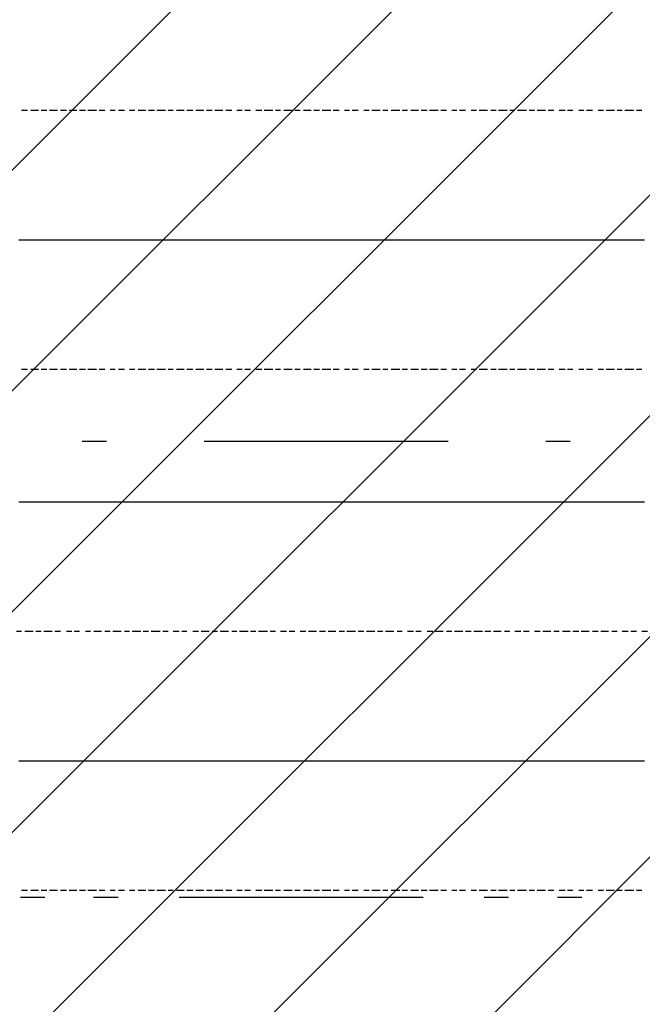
# Model space of a CAD drawing. Extents: x 997 to 109698, y 921 to 94021.
# Tile 339 of 656: x 10578 to 11534, y 46864 to 48378. Entities that reach past the tile are written whole.
import ezdxf

# ---------------------------------------------------------------- set-up
doc = ezdxf.new("R2010")
doc.units = 0
doc.header["$MEASUREMENT"] = 0
for name, color, linetype in [('12', 7, 'CONTINUOUS'), ('28', 7, 'CONTINUOUS'), ('40', 7, 'CONTINUOUS')]:
    doc.layers.add(name, color=color, linetype=linetype)

msp = doc.modelspace()

# ---------------------------------------------------------------- linework, layer by layer
at = {"layer": '12', "color": 1}
for p, q in [((10580.630503, 48238.563401), (10589.630503, 48238.563401)), ((10594.630503, 48238.563401), (10606.630503, 48238.563401)), ((10610.630503, 48238.563401), (10619.630503, 48238.563401)), ((10623.630503, 48238.563401), (10635.630503, 48238.563401)), ((10640.630503, 48238.563401), (10649.630503, 48238.563401)), ((10653.630503, 48238.563401), (10665.630503, 48238.563401)), ((10669.630503, 48238.563401), (10678.630503, 48238.563401)), ((10682.630503, 48238.563401), (10695.630503, 48238.563401)), ((10699.630503, 48238.563401), (10708.630503, 48238.563401)), ((10716.630503, 48238.563401), (10724.630503, 48238.563401)), ((10729.630503, 48238.563401), (10738.630503, 48238.563401)), ((10746.630503, 48238.563401), (10754.630503, 48238.563401)), ((10759.630503, 48238.563401), (10771.630503, 48238.563401)), ((10775.630503, 48238.563401), (10784.630503, 48238.563401)), ((10788.630503, 48238.563401), (10801.630503, 48238.563401)), ((10805.630503, 48238.563401), (10813.630503, 48238.563401)), ((10818.630503, 48238.563401), (10830.630503, 48238.563401)), ((10834.630503, 48238.563401), (10843.630503, 48238.563401)), ((10848.630503, 48238.563401), (10860.630503, 48238.563401)), ((10864.630503, 48238.563401), (10873.630503, 48238.563401)), ((10877.630503, 48238.563401), (10889.630503, 48238.563401)), ((10894.630503, 48238.563401), (10903.630503, 48238.563401)), ((10911.630503, 48238.563401), (10919.630503, 48238.563401)), ((10923.630503, 48238.563401), (10932.630503, 48238.563401)), ((10940.630503, 48238.563401), (10949.630503, 48238.563401)), ((10953.630503, 48238.563401), (10966.630503, 48238.563401)), ((10970.630503, 48238.563401), (10978.630503, 48238.563401)), ((10983.630503, 48238.563401), (10996.630503, 48238.563401)), ((11000.630503, 48238.563401), (11008.630503, 48238.563401)), ((11013.630503, 48238.563401), (11025.630503, 48238.563401)), ((11029.630503, 48238.563401), (11038.630503, 48238.563401)), ((11042.630503, 48238.563401), (11055.630503, 48238.563401)), ((11059.630503, 48238.563401), (11068.630503, 48238.563401)), ((11076.630503, 48238.563401), (11084.630503, 48238.563401)), ((11088.630503, 48238.563401), (11097.630503, 48238.563401)), ((11106.630503, 48238.563401), (11114.630503, 48238.563401)), ((11118.630503, 48238.563401), (11131.630503, 48238.563401)), ((11135.630503, 48238.563401), (11143.630503, 48238.563401)), ((11148.630503, 48238.563401), (11161.630503, 48238.563401)), ((11165.630503, 48238.563401), (11173.630503, 48238.563401)), ((11178.630503, 48238.563401), (11190.630503, 48238.563401)), ((11194.630503, 48238.563401), (11203.630503, 48238.563401)), ((11207.630503, 48238.563401), (11220.630503, 48238.563401)), ((11224.630503, 48238.563401), (11233.630503, 48238.563401)), ((11241.630503, 48238.563401), (11249.630503, 48238.563401)), ((11253.630503, 48238.563401), (11262.630503, 48238.563401)), ((11271.630503, 48238.563401), (11279.630503, 48238.563401)), ((11283.630503, 48238.563401), (11296.630503, 48238.563401)), ((11301.630503, 48238.563401), (11309.630503, 48238.563401)), ((11313.630503, 48238.563401), (11326.630503, 48238.563401)), ((11330.630503, 48238.563401), (11338.630503, 48238.563401)), ((11342.630503, 48238.563401), (11356.630503, 48238.563401)), ((11360.630503, 48238.563401), (11368.630503, 48238.563401)), ((11372.630503, 48238.563401), (11385.630503, 48238.563401)), ((11389.630503, 48238.563401), (11398.630503, 48238.563401)), ((11406.630503, 48238.563401), (11415.630503, 48238.563401)), ((11419.630503, 48238.563401), (11427.630503, 48238.563401)), ((11436.630503, 48238.563401), (11444.630503, 48238.563401)), ((11448.630503, 48238.563401), (11457.630503, 48238.563401)), ((11466.630503, 48238.563401), (11474.630503, 48238.563401)), ((11478.630503, 48238.563401), (11491.630503, 48238.563401)), ((11495.630503, 48238.563401), (11503.630503, 48238.563401)), ((11507.630503, 48238.563401), (11521.630503, 48238.563401)), ((11525.630503, 48238.563401), (11533.630503, 48238.563401)), ((10580.630503, 47840.563401), (10589.630503, 47840.563401)), ((10594.630503, 47840.563401), (10606.630503, 47840.563401)), ((10610.630503, 47840.563401), (10619.630503, 47840.563401)), ((10623.630503, 47840.563401), (10635.630503, 47840.563401)), ((10640.630503, 47840.563401), (10649.630503, 47840.563401)), ((10653.630503, 47840.563401), (10665.630503, 47840.563401)), ((10669.630503, 47840.563401), (10678.630503, 47840.563401)), ((10682.630503, 47840.563401), (10695.630503, 47840.563401)), ((10699.630503, 47840.563401), (10708.630503, 47840.563401)), ((10716.630503, 47840.563401), (10724.630503, 47840.563401)), ((10729.630503, 47840.563401), (10738.630503, 47840.563401)), ((10746.630503, 47840.563401), (10754.630503, 47840.563401)), ((10759.630503, 47840.563401), (10771.630503, 47840.563401)), ((10775.630503, 47840.563401), (10784.630503, 47840.563401)), ((10788.630503, 47840.563401), (10801.630503, 47840.563401)), ((10805.630503, 47840.563401), (10813.630503, 47840.563401)), ((10818.630503, 47840.563401), (10830.630503, 47840.563401)), ((10834.630503, 47840.563401), (10843.630503, 47840.563401)), ((10848.630503, 47840.563401), (10860.630503, 47840.563401)), ((10864.630503, 47840.563401), (10873.630503, 47840.563401)), ((10877.630503, 47840.563401), (10889.630503, 47840.563401)), ((10894.630503, 47840.563401), (10903.630503, 47840.563401)), ((10911.630503, 47840.563401), (10919.630503, 47840.563401)), ((10923.630503, 47840.563401), (10932.630503, 47840.563401)), ((10940.630503, 47840.563401), (10949.630503, 47840.563401)), ((10953.630503, 47840.563401), (10966.630503, 47840.563401)), ((10970.630503, 47840.563401), (10978.630503, 47840.563401)), ((10983.630503, 47840.563401), (10996.630503, 47840.563401)), ((11000.630503, 47840.563401), (11008.630503, 47840.563401)), ((11013.630503, 47840.563401), (11025.630503, 47840.563401)), ((11029.630503, 47840.563401), (11038.630503, 47840.563401)), ((11042.630503, 47840.563401), (11055.630503, 47840.563401)), ((11059.630503, 47840.563401), (11068.630503, 47840.563401)), ((11076.630503, 47840.563401), (11084.630503, 47840.563401)), ((11088.630503, 47840.563401), (11097.630503, 47840.563401)), ((11106.630503, 47840.563401), (11114.630503, 47840.563401)), ((11118.630503, 47840.563401), (11131.630503, 47840.563401)), ((11135.630503, 47840.563401), (11143.630503, 47840.563401)), ((11148.630503, 47840.563401), (11161.630503, 47840.563401)), ((11165.630503, 47840.563401), (11173.630503, 47840.563401)), ((11178.630503, 47840.563401), (11190.630503, 47840.563401)), ((11194.630503, 47840.563401), (11203.630503, 47840.563401)), ((11207.630503, 47840.563401), (11220.630503, 47840.563401)), ((11224.630503, 47840.563401), (11233.630503, 47840.563401)), ((11241.630503, 47840.563401), (11249.630503, 47840.563401)), ((11253.630503, 47840.563401), (11262.630503, 47840.563401)), ((11271.630503, 47840.563401), (11279.630503, 47840.563401)), ((11283.630503, 47840.563401), (11296.630503, 47840.563401)), ((11301.630503, 47840.563401), (11309.630503, 47840.563401)), ((11313.630503, 47840.563401), (11326.630503, 47840.563401)), ((11330.630503, 47840.563401), (11338.630503, 47840.563401)), ((11342.630503, 47840.563401), (11356.630503, 47840.563401)), ((11360.630503, 47840.563401), (11368.630503, 47840.563401)), ((11372.630503, 47840.563401), (11385.630503, 47840.563401)), ((11389.630503, 47840.563401), (11398.630503, 47840.563401)), ((11406.630503, 47840.563401), (11415.630503, 47840.563401)), ((11419.630503, 47840.563401), (11427.630503, 47840.563401)), ((11436.630503, 47840.563401), (11444.630503, 47840.563401)), ((11448.630503, 47840.563401), (11457.630503, 47840.563401)), ((11466.630503, 47840.563401), (11474.630503, 47840.563401)), ((11478.630503, 47840.563401), (11491.630503, 47840.563401)), ((11495.630503, 47840.563401), (11503.630503, 47840.563401)), ((11507.630503, 47840.563401), (11521.630503, 47840.563401)), ((11525.630503, 47840.563401), (11533.630503, 47840.563401)), ((10572.630503, 47437.563401), (10580.630503, 47437.563401)), ((10585.630503, 47437.563401), (10598.630503, 47437.563401)), ((10602.630503, 47437.563401), (10610.630503, 47437.563401)), ((10614.630503, 47437.563401), (10627.630503, 47437.563401)), ((10631.630503, 47437.563401), (10640.630503, 47437.563401)), ((10649.630503, 47437.563401), (10657.630503, 47437.563401)), ((10661.630503, 47437.563401), (10669.630503, 47437.563401)), ((10678.630503, 47437.563401), (10686.630503, 47437.563401)), ((10691.630503, 47437.563401), (10703.630503, 47437.563401)), ((10708.630503, 47437.563401), (10716.630503, 47437.563401)), ((10720.630503, 47437.563401), (10733.630503, 47437.563401)), ((10738.630503, 47437.563401), (10746.630503, 47437.563401)), ((10750.630503, 47437.563401), (10763.630503, 47437.563401)), ((10767.630503, 47437.563401), (10775.630503, 47437.563401)), ((10779.630503, 47437.563401), (10793.630503, 47437.563401)), ((10797.630503, 47437.563401), (10805.630503, 47437.563401)), ((10813.630503, 47437.563401), (10822.630503, 47437.563401)), ((10826.630503, 47437.563401), (10834.630503, 47437.563401)), ((10843.630503, 47437.563401), (10852.630503, 47437.563401)), ((10856.630503, 47437.563401), (10868.630503, 47437.563401)), ((10873.630503, 47437.563401), (10881.630503, 47437.563401)), ((10885.630503, 47437.563401), (10898.630503, 47437.563401)), ((10903.630503, 47437.563401), (10911.630503, 47437.563401)), ((10915.630503, 47437.563401), (10928.630503, 47437.563401)), ((10932.630503, 47437.563401), (10940.630503, 47437.563401)), ((10944.630503, 47437.563401), (10958.630503, 47437.563401)), ((10962.630503, 47437.563401), (10970.630503, 47437.563401)), ((10978.630503, 47437.563401), (10987.630503, 47437.563401)), ((10991.630503, 47437.563401), (11000.630503, 47437.563401)), ((11008.630503, 47437.563401), (11017.630503, 47437.563401)), ((11021.630503, 47437.563401), (11033.630503, 47437.563401)), ((11038.630503, 47437.563401), (11047.630503, 47437.563401)), ((11051.630503, 47437.563401), (11063.630503, 47437.563401)), ((11068.630503, 47437.563401), (11076.630503, 47437.563401)), ((11080.630503, 47437.563401), (11093.630503, 47437.563401)), ((11097.630503, 47437.563401), (11106.630503, 47437.563401)), ((11110.630503, 47437.563401), (11123.630503, 47437.563401)), ((11127.630503, 47437.563401), (11135.630503, 47437.563401)), ((11139.630503, 47437.563401), (11152.630503, 47437.563401)), ((11157.630503, 47437.563401), (11165.630503, 47437.563401)), ((11173.630503, 47437.563401), (11182.630503, 47437.563401)), ((11186.630503, 47437.563401), (11194.630503, 47437.563401)), ((11203.630503, 47437.563401), (11212.630503, 47437.563401)), ((11216.630503, 47437.563401), (11228.630503, 47437.563401)), ((11233.630503, 47437.563401), (11241.630503, 47437.563401)), ((11245.630503, 47437.563401), (11258.630503, 47437.563401)), ((11262.630503, 47437.563401), (11271.630503, 47437.563401)), ((11275.630503, 47437.563401), (11288.630503, 47437.563401)), ((11292.630503, 47437.563401), (11301.630503, 47437.563401)), ((11305.630503, 47437.563401), (11317.630503, 47437.563401)), ((11322.630503, 47437.563401), (11330.630503, 47437.563401)), ((11338.630503, 47437.563401), (11347.630503, 47437.563401)), ((11351.630503, 47437.563401), (11360.630503, 47437.563401)), ((11368.630503, 47437.563401), (11377.630503, 47437.563401)), ((11381.630503, 47437.563401), (11393.630503, 47437.563401)), ((11398.630503, 47437.563401), (11406.630503, 47437.563401)), ((11411.630503, 47437.563401), (11423.630503, 47437.563401)), ((11427.630503, 47437.563401), (11436.630503, 47437.563401)), ((11440.630503, 47437.563401), (11452.630503, 47437.563401)), ((11457.630503, 47437.563401), (11466.630503, 47437.563401)), ((11470.630503, 47437.563401), (11482.630503, 47437.563401)), ((11487.630503, 47437.563401), (11495.630503, 47437.563401)), ((11503.630503, 47437.563401), (11512.630503, 47437.563401)), ((11516.630503, 47437.563401), (11525.630503, 47437.563401)), ((11533.630503, 47437.563401), (11542.630503, 47437.563401)), ((10580.630503, 47039.563401), (10589.630503, 47039.563401)), ((10594.630503, 47039.563401), (10606.630503, 47039.563401)), ((10610.630503, 47039.563401), (10619.630503, 47039.563401)), ((10623.630503, 47039.563401), (10635.630503, 47039.563401)), ((10640.630503, 47039.563401), (10649.630503, 47039.563401)), ((10653.630503, 47039.563401), (10665.630503, 47039.563401)), ((10669.630503, 47039.563401), (10678.630503, 47039.563401)), ((10682.630503, 47039.563401), (10695.630503, 47039.563401)), ((10699.630503, 47039.563401), (10708.630503, 47039.563401)), ((10716.630503, 47039.563401), (10724.630503, 47039.563401)), ((10729.630503, 47039.563401), (10738.630503, 47039.563401)), ((10746.630503, 47039.563401), (10754.630503, 47039.563401)), ((10759.630503, 47039.563401), (10771.630503, 47039.563401)), ((10775.630503, 47039.563401), (10784.630503, 47039.563401)), ((10788.630503, 47039.563401), (10801.630503, 47039.563401)), ((10805.630503, 47039.563401), (10813.630503, 47039.563401)), ((10818.630503, 47039.563401), (10830.630503, 47039.563401)), ((10834.630503, 47039.563401), (10843.630503, 47039.563401)), ((10848.630503, 47039.563401), (10860.630503, 47039.563401)), ((10864.630503, 47039.563401), (10873.630503, 47039.563401)), ((10877.630503, 47039.563401), (10889.630503, 47039.563401)), ((10894.630503, 47039.563401), (10903.630503, 47039.563401)), ((10911.630503, 47039.563401), (10919.630503, 47039.563401)), ((10923.630503, 47039.563401), (10932.630503, 47039.563401)), ((10940.630503, 47039.563401), (10949.630503, 47039.563401)), ((10953.630503, 47039.563401), (10966.630503, 47039.563401)), ((10970.630503, 47039.563401), (10978.630503, 47039.563401)), ((10983.630503, 47039.563401), (10996.630503, 47039.563401)), ((11000.630503, 47039.563401), (11008.630503, 47039.563401)), ((11013.630503, 47039.563401), (11025.630503, 47039.563401)), ((11029.630503, 47039.563401), (11038.630503, 47039.563401)), ((11042.630503, 47039.563401), (11055.630503, 47039.563401)), ((11059.630503, 47039.563401), (11068.630503, 47039.563401)), ((11076.630503, 47039.563401), (11084.630503, 47039.563401)), ((11088.630503, 47039.563401), (11097.630503, 47039.563401)), ((11106.630503, 47039.563401), (11114.630503, 47039.563401)), ((11118.630503, 47039.563401), (11131.630503, 47039.563401)), ((11135.630503, 47039.563401), (11143.630503, 47039.563401)), ((11148.630503, 47039.563401), (11161.630503, 47039.563401)), ((11165.630503, 47039.563401), (11173.630503, 47039.563401)), ((11178.630503, 47039.563401), (11190.630503, 47039.563401)), ((11194.630503, 47039.563401), (11203.630503, 47039.563401)), ((11207.630503, 47039.563401), (11220.630503, 47039.563401)), ((11224.630503, 47039.563401), (11233.630503, 47039.563401)), ((11241.630503, 47039.563401), (11249.630503, 47039.563401)), ((11253.630503, 47039.563401), (11262.630503, 47039.563401)), ((11271.630503, 47039.563401), (11279.630503, 47039.563401)), ((11283.630503, 47039.563401), (11296.630503, 47039.563401)), ((11301.630503, 47039.563401), (11309.630503, 47039.563401)), ((11313.630503, 47039.563401), (11326.630503, 47039.563401)), ((11330.630503, 47039.563401), (11338.630503, 47039.563401)), ((11342.630503, 47039.563401), (11356.630503, 47039.563401)), ((11360.630503, 47039.563401), (11368.630503, 47039.563401)), ((11372.630503, 47039.563401), (11385.630503, 47039.563401)), ((11389.630503, 47039.563401), (11398.630503, 47039.563401)), ((11406.630503, 47039.563401), (11415.630503, 47039.563401)), ((11419.630503, 47039.563401), (11427.630503, 47039.563401)), ((11436.630503, 47039.563401), (11444.630503, 47039.563401)), ((11448.630503, 47039.563401), (11457.630503, 47039.563401)), ((11466.630503, 47039.563401), (11474.630503, 47039.563401)), ((11478.630503, 47039.563401), (11491.630503, 47039.563401)), ((11495.630503, 47039.563401), (11503.630503, 47039.563401)), ((11507.630503, 47039.563401), (11521.630503, 47039.563401)), ((11525.630503, 47039.563401), (11533.630503, 47039.563401))]:
    msp.add_line(p, q, dxfattribs=at)
at = {"layer": '12', "color": 5}
for p, q in [((10576.630503, 48039.563401), (10585.630503, 48039.563401)), ((10585.630503, 48039.563401), (10598.630503, 48039.563401)), ((10598.630503, 48039.563401), (10606.630503, 48039.563401)), ((10606.630503, 48039.563401), (10614.630503, 48039.563401)), ((10614.630503, 48039.563401), (10627.630503, 48039.563401)), ((10627.630503, 48039.563401), (10635.630503, 48039.563401)), ((10635.630503, 48039.563401), (10649.630503, 48039.563401)), ((10649.630503, 48039.563401), (10657.630503, 48039.563401)), ((10657.630503, 48039.563401), (10665.630503, 48039.563401)), ((10665.630503, 48039.563401), (10678.630503, 48039.563401)), ((10678.630503, 48039.563401), (10686.630503, 48039.563401)), ((10686.630503, 48039.563401), (10695.630503, 48039.563401)), ((10695.630503, 48039.563401), (10708.630503, 48039.563401)), ((10708.630503, 48039.563401), (10716.630503, 48039.563401)), ((10716.630503, 48039.563401), (10724.630503, 48039.563401)), ((10724.630503, 48039.563401), (10738.630503, 48039.563401)), ((10738.630503, 48039.563401), (10746.630503, 48039.563401)), ((10746.630503, 48039.563401), (10759.630503, 48039.563401)), ((10759.630503, 48039.563401), (10767.630503, 48039.563401)), ((10767.630503, 48039.563401), (10775.630503, 48039.563401)), ((10775.630503, 48039.563401), (10788.630503, 48039.563401)), ((10788.630503, 48039.563401), (10797.630503, 48039.563401)), ((10797.630503, 48039.563401), (10805.630503, 48039.563401)), ((10805.630503, 48039.563401), (10818.630503, 48039.563401)), ((10818.630503, 48039.563401), (10826.630503, 48039.563401)), ((10826.630503, 48039.563401), (10834.630503, 48039.563401)), ((10834.630503, 48039.563401), (10848.630503, 48039.563401)), ((10848.630503, 48039.563401), (10856.630503, 48039.563401)), ((10856.630503, 48039.563401), (10868.630503, 48039.563401)), ((10868.630503, 48039.563401), (10877.630503, 48039.563401)), ((10877.630503, 48039.563401), (10885.630503, 48039.563401)), ((10885.630503, 48039.563401), (10898.630503, 48039.563401)), ((10898.630503, 48039.563401), (10907.630503, 48039.563401)), ((10907.630503, 48039.563401), (10915.630503, 48039.563401)), ((10915.630503, 48039.563401), (10928.630503, 48039.563401)), ((10928.630503, 48039.563401), (10936.630503, 48039.563401)), ((10936.630503, 48039.563401), (10944.630503, 48039.563401)), ((10944.630503, 48039.563401), (10958.630503, 48039.563401)), ((10958.630503, 48039.563401), (10966.630503, 48039.563401)), ((10966.630503, 48039.563401), (10978.630503, 48039.563401)), ((10978.630503, 48039.563401), (10987.630503, 48039.563401)), ((10987.630503, 48039.563401), (10996.630503, 48039.563401)), ((10996.630503, 48039.563401), (11008.630503, 48039.563401)), ((11008.630503, 48039.563401), (11017.630503, 48039.563401)), ((11017.630503, 48039.563401), (11025.630503, 48039.563401)), ((11025.630503, 48039.563401), (11038.630503, 48039.563401)), ((11038.630503, 48039.563401), (11047.630503, 48039.563401)), ((11047.630503, 48039.563401), (11055.630503, 48039.563401)), ((11055.630503, 48039.563401), (11068.630503, 48039.563401)), ((11068.630503, 48039.563401), (11076.630503, 48039.563401)), ((11076.630503, 48039.563401), (11088.630503, 48039.563401)), ((11088.630503, 48039.563401), (11097.630503, 48039.563401)), ((11097.630503, 48039.563401), (11106.630503, 48039.563401)), ((11106.630503, 48039.563401), (11118.630503, 48039.563401)), ((11118.630503, 48039.563401), (11127.630503, 48039.563401)), ((11127.630503, 48039.563401), (11135.630503, 48039.563401)), ((11135.630503, 48039.563401), (11148.630503, 48039.563401)), ((11148.630503, 48039.563401), (11157.630503, 48039.563401)), ((11157.630503, 48039.563401), (11165.630503, 48039.563401)), ((11165.630503, 48039.563401), (11178.630503, 48039.563401)), ((11178.630503, 48039.563401), (11186.630503, 48039.563401)), ((11186.630503, 48039.563401), (11194.630503, 48039.563401)), ((11194.630503, 48039.563401), (11207.630503, 48039.563401)), ((11207.630503, 48039.563401), (11216.630503, 48039.563401)), ((11216.630503, 48039.563401), (11228.630503, 48039.563401)), ((11228.630503, 48039.563401), (11237.630503, 48039.563401)), ((11237.630503, 48039.563401), (11245.630503, 48039.563401)), ((11245.630503, 48039.563401), (11258.630503, 48039.563401)), ((11258.630503, 48039.563401), (11267.630503, 48039.563401)), ((11267.630503, 48039.563401), (11275.630503, 48039.563401)), ((11275.630503, 48039.563401), (11288.630503, 48039.563401)), ((11288.630503, 48039.563401), (11296.630503, 48039.563401)), ((11296.630503, 48039.563401), (11305.630503, 48039.563401)), ((11305.630503, 48039.563401), (11317.630503, 48039.563401)), ((11317.630503, 48039.563401), (11326.630503, 48039.563401)), ((11326.630503, 48039.563401), (11338.630503, 48039.563401)), ((11338.630503, 48039.563401), (11347.630503, 48039.563401)), ((11347.630503, 48039.563401), (11356.630503, 48039.563401)), ((11356.630503, 48039.563401), (11368.630503, 48039.563401)), ((11368.630503, 48039.563401), (11377.630503, 48039.563401)), ((11377.630503, 48039.563401), (11385.630503, 48039.563401)), ((11385.630503, 48039.563401), (11398.630503, 48039.563401)), ((11398.630503, 48039.563401), (11406.630503, 48039.563401)), ((11406.630503, 48039.563401), (11415.630503, 48039.563401)), ((11415.630503, 48039.563401), (11427.630503, 48039.563401)), ((11427.630503, 48039.563401), (11436.630503, 48039.563401)), ((11436.630503, 48039.563401), (11448.630503, 48039.563401)), ((11448.630503, 48039.563401), (11457.630503, 48039.563401)), ((11457.630503, 48039.563401), (11466.630503, 48039.563401)), ((11466.630503, 48039.563401), (11478.630503, 48039.563401)), ((11478.630503, 48039.563401), (11487.630503, 48039.563401)), ((11487.630503, 48039.563401), (11495.630503, 48039.563401)), ((11495.630503, 48039.563401), (11507.630503, 48039.563401)), ((11507.630503, 48039.563401), (11516.630503, 48039.563401)), ((11516.630503, 48039.563401), (11525.630503, 48039.563401)), ((11525.630503, 48039.563401), (11537.630503, 48039.563401)), ((10576.630503, 47636.563401), (10585.630503, 47636.563401)), ((10585.630503, 47636.563401), (10598.630503, 47636.563401)), ((10598.630503, 47636.563401), (10606.630503, 47636.563401)), ((10606.630503, 47636.563401), (10614.630503, 47636.563401)), ((10614.630503, 47636.563401), (10627.630503, 47636.563401)), ((10627.630503, 47636.563401), (10635.630503, 47636.563401)), ((10635.630503, 47636.563401), (10649.630503, 47636.563401)), ((10649.630503, 47636.563401), (10657.630503, 47636.563401)), ((10657.630503, 47636.563401), (10665.630503, 47636.563401)), ((10665.630503, 47636.563401), (10678.630503, 47636.563401)), ((10678.630503, 47636.563401), (10686.630503, 47636.563401)), ((10686.630503, 47636.563401), (10695.630503, 47636.563401)), ((10695.630503, 47636.563401), (10708.630503, 47636.563401)), ((10708.630503, 47636.563401), (10716.630503, 47636.563401)), ((10716.630503, 47636.563401), (10724.630503, 47636.563401)), ((10724.630503, 47636.563401), (10738.630503, 47636.563401)), ((10738.630503, 47636.563401), (10746.630503, 47636.563401)), ((10746.630503, 47636.563401), (10759.630503, 47636.563401)), ((10759.630503, 47636.563401), (10767.630503, 47636.563401)), ((10767.630503, 47636.563401), (10775.630503, 47636.563401)), ((10775.630503, 47636.563401), (10788.630503, 47636.563401)), ((10788.630503, 47636.563401), (10797.630503, 47636.563401)), ((10797.630503, 47636.563401), (10805.630503, 47636.563401)), ((10805.630503, 47636.563401), (10818.630503, 47636.563401)), ((10818.630503, 47636.563401), (10826.630503, 47636.563401)), ((10826.630503, 47636.563401), (10834.630503, 47636.563401)), ((10834.630503, 47636.563401), (10848.630503, 47636.563401)), ((10848.630503, 47636.563401), (10856.630503, 47636.563401)), ((10856.630503, 47636.563401), (10868.630503, 47636.563401)), ((10868.630503, 47636.563401), (10877.630503, 47636.563401)), ((10877.630503, 47636.563401), (10885.630503, 47636.563401)), ((10885.630503, 47636.563401), (10898.630503, 47636.563401)), ((10898.630503, 47636.563401), (10907.630503, 47636.563401)), ((10907.630503, 47636.563401), (10915.630503, 47636.563401)), ((10915.630503, 47636.563401), (10928.630503, 47636.563401)), ((10928.630503, 47636.563401), (10936.630503, 47636.563401)), ((10936.630503, 47636.563401), (10944.630503, 47636.563401)), ((10944.630503, 47636.563401), (10958.630503, 47636.563401)), ((10958.630503, 47636.563401), (10966.630503, 47636.563401)), ((10966.630503, 47636.563401), (10978.630503, 47636.563401)), ((10978.630503, 47636.563401), (10987.630503, 47636.563401)), ((10987.630503, 47636.563401), (10996.630503, 47636.563401)), ((10996.630503, 47636.563401), (11008.630503, 47636.563401)), ((11008.630503, 47636.563401), (11017.630503, 47636.563401)), ((11017.630503, 47636.563401), (11025.630503, 47636.563401)), ((11025.630503, 47636.563401), (11038.630503, 47636.563401)), ((11038.630503, 47636.563401), (11047.630503, 47636.563401)), ((11047.630503, 47636.563401), (11055.630503, 47636.563401)), ((11055.630503, 47636.563401), (11068.630503, 47636.563401)), ((11068.630503, 47636.563401), (11076.630503, 47636.563401)), ((11076.630503, 47636.563401), (11088.630503, 47636.563401)), ((11088.630503, 47636.563401), (11097.630503, 47636.563401)), ((11097.630503, 47636.563401), (11106.630503, 47636.563401)), ((11106.630503, 47636.563401), (11118.630503, 47636.563401)), ((11118.630503, 47636.563401), (11127.630503, 47636.563401)), ((11127.630503, 47636.563401), (11135.630503, 47636.563401)), ((11135.630503, 47636.563401), (11148.630503, 47636.563401)), ((11148.630503, 47636.563401), (11157.630503, 47636.563401)), ((11157.630503, 47636.563401), (11165.630503, 47636.563401)), ((11165.630503, 47636.563401), (11178.630503, 47636.563401)), ((11178.630503, 47636.563401), (11186.630503, 47636.563401)), ((11186.630503, 47636.563401), (11194.630503, 47636.563401)), ((11194.630503, 47636.563401), (11207.630503, 47636.563401)), ((11207.630503, 47636.563401), (11216.630503, 47636.563401)), ((11216.630503, 47636.563401), (11228.630503, 47636.563401)), ((11228.630503, 47636.563401), (11237.630503, 47636.563401)), ((11237.630503, 47636.563401), (11245.630503, 47636.563401)), ((11245.630503, 47636.563401), (11258.630503, 47636.563401)), ((11258.630503, 47636.563401), (11267.630503, 47636.563401)), ((11267.630503, 47636.563401), (11275.630503, 47636.563401)), ((11275.630503, 47636.563401), (11288.630503, 47636.563401)), ((11288.630503, 47636.563401), (11296.630503, 47636.563401)), ((11296.630503, 47636.563401), (11305.630503, 47636.563401)), ((11305.630503, 47636.563401), (11317.630503, 47636.563401)), ((11317.630503, 47636.563401), (11326.630503, 47636.563401)), ((11326.630503, 47636.563401), (11338.630503, 47636.563401)), ((11338.630503, 47636.563401), (11347.630503, 47636.563401)), ((11347.630503, 47636.563401), (11356.630503, 47636.563401)), ((11356.630503, 47636.563401), (11368.630503, 47636.563401)), ((11368.630503, 47636.563401), (11377.630503, 47636.563401)), ((11377.630503, 47636.563401), (11385.630503, 47636.563401)), ((11385.630503, 47636.563401), (11398.630503, 47636.563401)), ((11398.630503, 47636.563401), (11406.630503, 47636.563401)), ((11406.630503, 47636.563401), (11415.630503, 47636.563401)), ((11415.630503, 47636.563401), (11427.630503, 47636.563401)), ((11427.630503, 47636.563401), (11436.630503, 47636.563401)), ((11436.630503, 47636.563401), (11448.630503, 47636.563401)), ((11448.630503, 47636.563401), (11457.630503, 47636.563401)), ((11457.630503, 47636.563401), (11466.630503, 47636.563401)), ((11466.630503, 47636.563401), (11478.630503, 47636.563401)), ((11478.630503, 47636.563401), (11487.630503, 47636.563401)), ((11487.630503, 47636.563401), (11495.630503, 47636.563401)), ((11495.630503, 47636.563401), (11507.630503, 47636.563401)), ((11507.630503, 47636.563401), (11516.630503, 47636.563401)), ((11516.630503, 47636.563401), (11525.630503, 47636.563401)), ((11525.630503, 47636.563401), (11537.630503, 47636.563401)), ((10576.630503, 47238.563401), (10585.630503, 47238.563401)), ((10585.630503, 47238.563401), (10598.630503, 47238.563401)), ((10598.630503, 47238.563401), (10606.630503, 47238.563401)), ((10606.630503, 47238.563401), (10614.630503, 47238.563401)), ((10614.630503, 47238.563401), (10627.630503, 47238.563401)), ((10627.630503, 47238.563401), (10635.630503, 47238.563401)), ((10635.630503, 47238.563401), (10649.630503, 47238.563401)), ((10649.630503, 47238.563401), (10657.630503, 47238.563401)), ((10657.630503, 47238.563401), (10665.630503, 47238.563401)), ((10665.630503, 47238.563401), (10678.630503, 47238.563401)), ((10678.630503, 47238.563401), (10686.630503, 47238.563401)), ((10686.630503, 47238.563401), (10695.630503, 47238.563401)), ((10695.630503, 47238.563401), (10708.630503, 47238.563401)), ((10708.630503, 47238.563401), (10716.630503, 47238.563401)), ((10716.630503, 47238.563401), (10724.630503, 47238.563401)), ((10724.630503, 47238.563401), (10738.630503, 47238.563401)), ((10738.630503, 47238.563401), (10746.630503, 47238.563401)), ((10746.630503, 47238.563401), (10759.630503, 47238.563401)), ((10759.630503, 47238.563401), (10767.630503, 47238.563401)), ((10767.630503, 47238.563401), (10775.630503, 47238.563401)), ((10775.630503, 47238.563401), (10788.630503, 47238.563401)), ((10788.630503, 47238.563401), (10797.630503, 47238.563401)), ((10797.630503, 47238.563401), (10805.630503, 47238.563401)), ((10805.630503, 47238.563401), (10818.630503, 47238.563401)), ((10818.630503, 47238.563401), (10826.630503, 47238.563401)), ((10826.630503, 47238.563401), (10834.630503, 47238.563401)), ((10834.630503, 47238.563401), (10848.630503, 47238.563401)), ((10848.630503, 47238.563401), (10856.630503, 47238.563401)), ((10856.630503, 47238.563401), (10868.630503, 47238.563401)), ((10868.630503, 47238.563401), (10877.630503, 47238.563401)), ((10877.630503, 47238.563401), (10885.630503, 47238.563401)), ((10885.630503, 47238.563401), (10898.630503, 47238.563401)), ((10898.630503, 47238.563401), (10907.630503, 47238.563401)), ((10907.630503, 47238.563401), (10915.630503, 47238.563401)), ((10915.630503, 47238.563401), (10928.630503, 47238.563401)), ((10928.630503, 47238.563401), (10936.630503, 47238.563401)), ((10936.630503, 47238.563401), (10944.630503, 47238.563401)), ((10944.630503, 47238.563401), (10958.630503, 47238.563401)), ((10958.630503, 47238.563401), (10966.630503, 47238.563401)), ((10966.630503, 47238.563401), (10978.630503, 47238.563401)), ((10978.630503, 47238.563401), (10987.630503, 47238.563401)), ((10987.630503, 47238.563401), (10996.630503, 47238.563401)), ((10996.630503, 47238.563401), (11008.630503, 47238.563401)), ((11008.630503, 47238.563401), (11017.630503, 47238.563401)), ((11017.630503, 47238.563401), (11025.630503, 47238.563401)), ((11025.630503, 47238.563401), (11038.630503, 47238.563401)), ((11038.630503, 47238.563401), (11047.630503, 47238.563401)), ((11047.630503, 47238.563401), (11055.630503, 47238.563401)), ((11055.630503, 47238.563401), (11068.630503, 47238.563401)), ((11068.630503, 47238.563401), (11076.630503, 47238.563401)), ((11076.630503, 47238.563401), (11088.630503, 47238.563401)), ((11088.630503, 47238.563401), (11097.630503, 47238.563401)), ((11097.630503, 47238.563401), (11106.630503, 47238.563401)), ((11106.630503, 47238.563401), (11118.630503, 47238.563401)), ((11118.630503, 47238.563401), (11127.630503, 47238.563401)), ((11127.630503, 47238.563401), (11135.630503, 47238.563401)), ((11135.630503, 47238.563401), (11148.630503, 47238.563401)), ((11148.630503, 47238.563401), (11157.630503, 47238.563401)), ((11157.630503, 47238.563401), (11165.630503, 47238.563401)), ((11165.630503, 47238.563401), (11178.630503, 47238.563401)), ((11178.630503, 47238.563401), (11186.630503, 47238.563401)), ((11186.630503, 47238.563401), (11194.630503, 47238.563401)), ((11194.630503, 47238.563401), (11207.630503, 47238.563401)), ((11207.630503, 47238.563401), (11216.630503, 47238.563401)), ((11216.630503, 47238.563401), (11228.630503, 47238.563401)), ((11228.630503, 47238.563401), (11237.630503, 47238.563401)), ((11237.630503, 47238.563401), (11245.630503, 47238.563401)), ((11245.630503, 47238.563401), (11258.630503, 47238.563401)), ((11258.630503, 47238.563401), (11267.630503, 47238.563401)), ((11267.630503, 47238.563401), (11275.630503, 47238.563401)), ((11275.630503, 47238.563401), (11288.630503, 47238.563401)), ((11288.630503, 47238.563401), (11296.630503, 47238.563401)), ((11296.630503, 47238.563401), (11305.630503, 47238.563401)), ((11305.630503, 47238.563401), (11317.630503, 47238.563401)), ((11317.630503, 47238.563401), (11326.630503, 47238.563401)), ((11326.630503, 47238.563401), (11338.630503, 47238.563401)), ((11338.630503, 47238.563401), (11347.630503, 47238.563401)), ((11347.630503, 47238.563401), (11356.630503, 47238.563401)), ((11356.630503, 47238.563401), (11368.630503, 47238.563401)), ((11368.630503, 47238.563401), (11377.630503, 47238.563401)), ((11377.630503, 47238.563401), (11385.630503, 47238.563401)), ((11385.630503, 47238.563401), (11398.630503, 47238.563401)), ((11398.630503, 47238.563401), (11406.630503, 47238.563401)), ((11406.630503, 47238.563401), (11415.630503, 47238.563401)), ((11415.630503, 47238.563401), (11427.630503, 47238.563401)), ((11427.630503, 47238.563401), (11436.630503, 47238.563401)), ((11436.630503, 47238.563401), (11448.630503, 47238.563401)), ((11448.630503, 47238.563401), (11457.630503, 47238.563401)), ((11457.630503, 47238.563401), (11466.630503, 47238.563401)), ((11466.630503, 47238.563401), (11478.630503, 47238.563401)), ((11478.630503, 47238.563401), (11487.630503, 47238.563401)), ((11487.630503, 47238.563401), (11495.630503, 47238.563401)), ((11495.630503, 47238.563401), (11507.630503, 47238.563401)), ((11507.630503, 47238.563401), (11516.630503, 47238.563401)), ((11516.630503, 47238.563401), (11525.630503, 47238.563401)), ((11525.630503, 47238.563401), (11537.630503, 47238.563401))]:
    msp.add_line(p, q, dxfattribs=at)
at = {"layer": '28', "color": 2}
for p, q in [((7540.046921, 45120.658275), (21105.343884, 58685.955237)), ((7879.458176, 45120.658275), (21444.755139, 58685.955237)), ((8218.869431, 45120.658275), (21784.166394, 58685.955237)), ((8558.280686, 45120.658275), (22123.577649, 58685.955237)), ((8897.691941, 45120.658275), (22462.988904, 58685.955237)), ((9237.103196, 45120.658275), (22802.400159, 58685.955237)), ((9576.514451, 45120.658275), (23141.811414, 58685.955237))]:
    msp.add_line(p, q, dxfattribs=at)
at = {"layer": '28', "color": 4, "linetype": 'Continuous'}
for p, q in [((10711.130503, 47729.563401), (10673.630503, 47729.563401)), ((11423.630503, 47729.563401), (11386.130503, 47729.563401))]:
    msp.add_line(p, q, dxfattribs=at)
at = {"layer": '28', "color": 4}
msp.add_line((11236.130503, 47729.563401), (10861.130503, 47729.563401), dxfattribs=at)
at = {"layer": '40', "color": 8, "linetype": 'Continuous'}
for p, q in [((10616.386205, 47028.454237), (10578.886205, 47028.454237)), ((10728.886205, 47028.454237), (10691.386205, 47028.454237)), ((11197.636205, 47028.454237), (10822.636205, 47028.454237)), ((11328.886205, 47028.454237), (11291.386205, 47028.454237)), ((11441.386205, 47028.454237), (11403.886205, 47028.454237))]:
    msp.add_line(p, q, dxfattribs=at)

doc.saveas('drawing.dxf')
